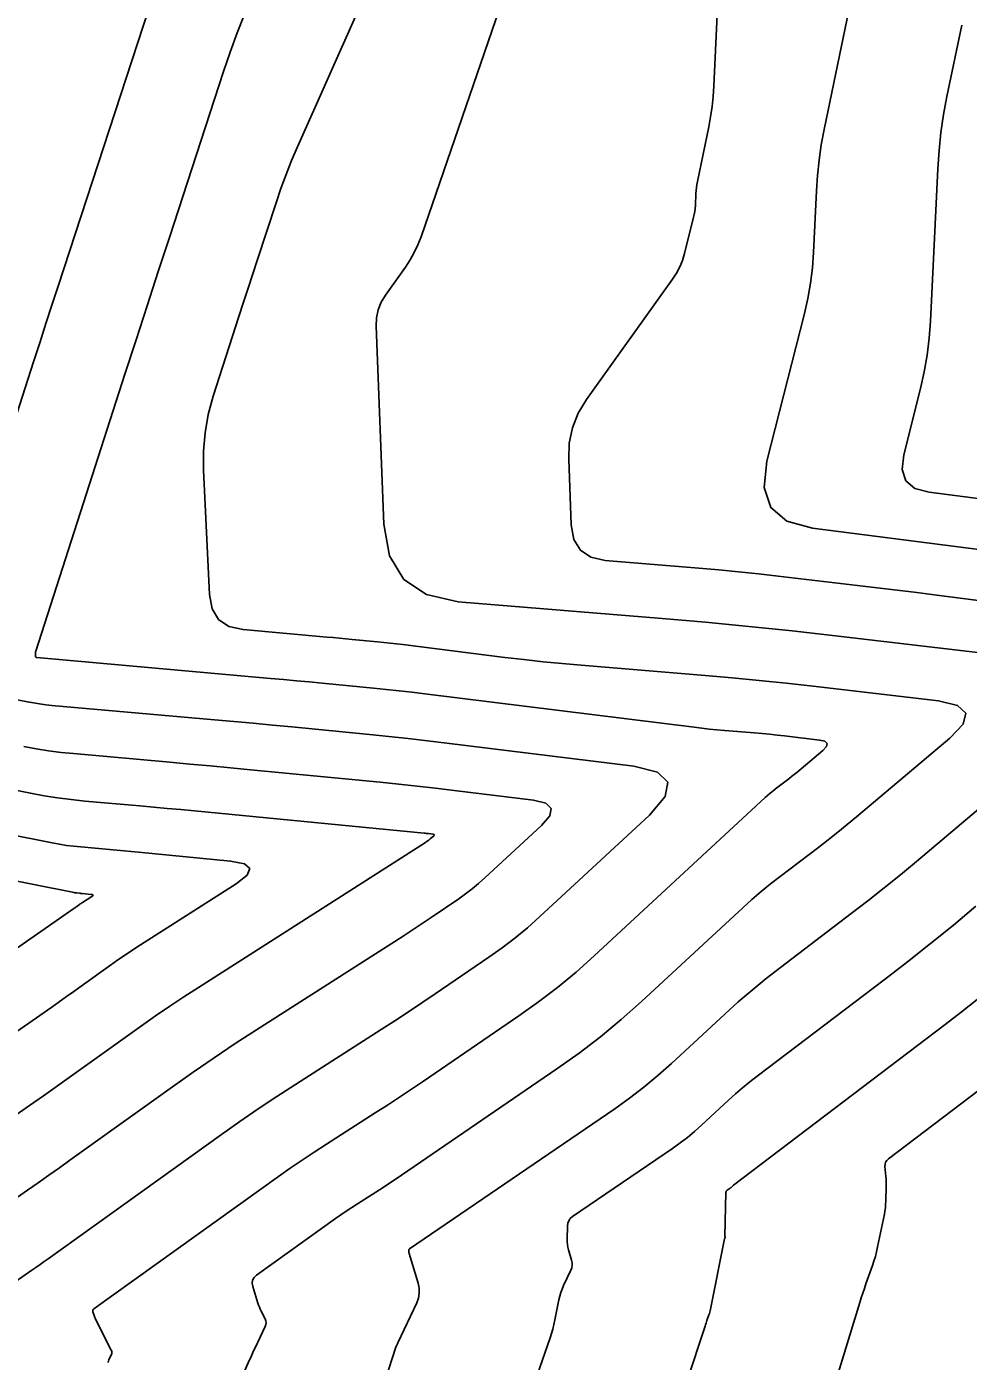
# Model space of a CAD drawing. Extents: x 1354696 to 1366163, y 660729 to 670380.
# Drawn here: x 1363265.7 to 1363305.3, y 665006.8 to 665063 of the extents above; entities that cross this region are included whole.
import ezdxf

# ---------------------------------------------------------------- set-up
doc = ezdxf.new("R2010")
doc.units = 0
doc.layers.add('R_Contours', color=7, linetype='Continuous')

msp = doc.modelspace()

# ---------------------------------------------------------------- linework, layer by layer
at = {"layer": 'R_Contours'}
for points in [[(1363308.066, 665040.664), (1363298.766, 665041.856), (1363297.689, 665042.155), (1363297.009, 665042.725), (1363296.728, 665043.566), (1363296.845, 665044.678), (1363298.424, 665050.902), (1363298.567, 665051.535), (1363298.679, 665052.174), (1363298.758, 665052.817), (1363298.805, 665053.465), (1363298.929, 665056.067), (1363298.973, 665056.716), (1363299.041, 665057.361), (1363299.135, 665058.004), (1363299.255, 665058.643), (1363302.23, 665073.017)], [(1363295.111, 665071.334), (1363294.611, 665060.471), (1363294.583, 665060.038), (1363294.537, 665059.608), (1363294.475, 665059.18), (1363294.396, 665058.754), (1363293.919, 665056.453), (1363293.896, 665056.329), (1363293.878, 665056.204), (1363293.864, 665056.079), (1363293.856, 665055.953), (1363293.832, 665055.448), (1363293.823, 665055.322), (1363293.808, 665055.198), (1363293.786, 665055.074), (1363293.758, 665054.951), (1363293.371, 665053.426), (1363293.284, 665053.137), (1363293.171, 665052.86), (1363293.032, 665052.594), (1363292.868, 665052.341), (1363289.247, 665047.277), (1363288.898, 665046.698), (1363288.656, 665046.086), (1363288.522, 665045.443), (1363288.495, 665044.767), (1363288.603, 665041.999), (1363288.712, 665041.387), (1363288.988, 665040.933), (1363289.429, 665040.638), (1363290.037, 665040.502), (1363293.979, 665040.177), (1363294.816, 665040.104), (1363295.652, 665040.024), (1363296.487, 665039.937), (1363297.322, 665039.843), (1363300.659, 665039.451), (1363301.493, 665039.352), (1363302.327, 665039.251), (1363303.16, 665039.147), (1363303.994, 665039.042), (1363309.036, 665038.396)], [(1363282.122, 665069.287), (1363277.073, 665057.914), (1363276.825, 665057.336), (1363276.591, 665056.751), (1363276.373, 665056.161), (1363276.17, 665055.565), (1363275.388, 665053.17), (1363275.193, 665052.571), (1363274.998, 665051.972), (1363274.804, 665051.372), (1363274.611, 665050.773), (1363273.528, 665047.416), (1363273.319, 665046.652), (1363273.18, 665045.879), (1363273.112, 665045.096), (1363273.115, 665044.303), (1363273.363, 665039.065), (1363273.476, 665038.464), (1363273.75, 665038.017), (1363274.185, 665037.725), (1363274.781, 665037.588), (1363278.308, 665037.275), (1363278.574, 665037.251), (1363278.841, 665037.226), (1363279.108, 665037.201), (1363279.375, 665037.176), (1363280.441, 665037.073), (1363280.708, 665037.046), (1363280.974, 665037.017), (1363281.24, 665036.987), (1363281.506, 665036.955), (1363285.803, 665036.421), (1363286.608, 665036.325), (1363287.414, 665036.238), (1363288.22, 665036.159), (1363289.028, 665036.088), (1363294.244, 665035.658), (1363295.382, 665035.559), (1363296.52, 665035.451), (1363297.656, 665035.332), (1363298.791, 665035.204), (1363304.077, 665034.583), (1363304.872, 665034.396), (1363305.215, 665034.072), (1363305.107, 665033.613), (1363304.548, 665033.019), (1363300.62, 665029.703), (1363300.227, 665029.376), (1363299.831, 665029.054), (1363299.43, 665028.738), (1363299.025, 665028.426), (1363297.398, 665027.192), (1363296.995, 665026.878), (1363296.6, 665026.555), (1363296.213, 665026.223), (1363295.834, 665025.88), (1363291.561, 665021.924), (1363290.711, 665021.166), (1363289.834, 665020.44), (1363288.932, 665019.748), (1363288.003, 665019.088), (1363281.459, 665014.619), (1363281.229, 665014.464), (1363280.998, 665014.31), (1363280.765, 665014.157), (1363280.532, 665014.007), (1363279.595, 665013.409), (1363279.362, 665013.258), (1363279.131, 665013.104), (1363278.902, 665012.946), (1363278.675, 665012.786), (1363275.349, 665010.402), (1363275.246, 665010.306), (1363275.186, 665010.196), (1363275.168, 665010.071), (1363275.192, 665009.933), (1363275.41, 665009.233), (1363275.439, 665009.146), (1363275.471, 665009.061), (1363275.507, 665008.978), (1363275.547, 665008.895), (1363275.712, 665008.57), (1363275.743, 665008.488), (1363275.754, 665008.406), (1363275.745, 665008.324), (1363275.716, 665008.242), (1363275.291, 665007.351), (1363275.228, 665007.216), (1363275.165, 665007.081), (1363275.104, 665006.945), (1363275.044, 665006.808), (1363274.805, 665006.261)], [(1363310.383, 665036.076), (1363299.727, 665037.327), (1363297.906, 665037.533), (1363296.084, 665037.723), (1363294.261, 665037.897), (1363292.436, 665038.056), (1363283.836, 665038.764), (1363282.511, 665039.062), (1363281.549, 665039.705), (1363280.947, 665040.695), (1363280.708, 665042.031), (1363280.384, 665050.362), (1363280.398, 665050.716), (1363280.468, 665051.052), (1363280.595, 665051.372), (1363280.777, 665051.676), (1363281.62, 665052.854), (1363281.819, 665053.155), (1363281.995, 665053.468), (1363282.148, 665053.792), (1363282.277, 665054.129), (1363287.611, 665069.663)], [(1363271.527, 665065.937), (1363267.007, 665052.093), (1363266.743, 665051.285), (1363266.481, 665050.477), (1363266.219, 665049.669), (1363265.958, 665048.861), (1363264.915, 665045.627)], [(1363274.861, 665063.53), (1363274.539, 665062.722), (1363274.237, 665061.906), (1363273.957, 665061.082), (1363271.678, 665054.103), (1363271.209, 665052.664), (1363270.741, 665051.224), (1363270.274, 665049.784), (1363269.809, 665048.343), (1363266.048, 665036.677), (1363266.041, 665036.651), (1363266.037, 665036.625), (1363266.034, 665036.599), (1363266.035, 665036.573), (1363266.04, 665036.466), (1363266.044, 665036.442), (1363266.055, 665036.425), (1363266.072, 665036.413), (1363266.095, 665036.408), (1363275.944, 665035.533), (1363276.485, 665035.484), (1363277.027, 665035.434), (1363277.568, 665035.384), (1363278.109, 665035.332), (1363280.273, 665035.123), (1363280.814, 665035.069), (1363281.354, 665035.011), (1363281.894, 665034.949), (1363282.434, 665034.884), (1363293.784, 665033.474), (1363294.1, 665033.436), (1363294.417, 665033.402), (1363294.734, 665033.371), (1363295.051, 665033.343), (1363296.321, 665033.238), (1363296.638, 665033.211), (1363296.955, 665033.181), (1363297.272, 665033.148), (1363297.588, 665033.112), (1363299.062, 665032.939), (1363299.283, 665032.887), (1363299.379, 665032.796), (1363299.349, 665032.668), (1363299.193, 665032.503), (1363298.098, 665031.578), (1363297.989, 665031.487), (1363297.878, 665031.398), (1363297.767, 665031.309), (1363297.654, 665031.223), (1363297.2, 665030.878), (1363297.088, 665030.791), (1363296.978, 665030.701), (1363296.87, 665030.608), (1363296.764, 665030.513), (1363289.563, 665023.846), (1363288.807, 665023.171), (1363288.028, 665022.526), (1363287.225, 665021.911), (1363286.399, 665021.324), (1363282.381, 665018.58), (1363281.876, 665018.238), (1363281.369, 665017.9), (1363280.859, 665017.567), (1363280.347, 665017.237), (1363278.293, 665015.925), (1363277.781, 665015.593), (1363277.275, 665015.255), (1363276.772, 665014.91), (1363276.275, 665014.558), (1363268.502, 665008.987), (1363268.474, 665008.961), (1363268.458, 665008.932), (1363268.453, 665008.899), (1363268.46, 665008.861), (1363268.508, 665008.705), (1363268.521, 665008.666), (1363268.536, 665008.628), (1363268.552, 665008.591), (1363268.57, 665008.554), (1363269.229, 665007.254), (1363269.249, 665007.202), (1363269.256, 665007.151), (1363269.25, 665007.099), (1363269.232, 665007.048), (1363269.133, 665006.84), (1363269.109, 665006.789), (1363269.085, 665006.736)], [(1363308.878, 665042.704), (1363303.68, 665043.37), (1363303.077, 665043.537), (1363302.698, 665043.856), (1363302.541, 665044.326), (1363302.606, 665044.948), (1363303.314, 665047.738), (1363303.473, 665048.438), (1363303.596, 665049.143), (1363303.684, 665049.854), (1363303.736, 665050.57), (1363304.041, 665056.995), (1363304.092, 665057.76), (1363304.173, 665058.522), (1363304.284, 665059.28), (1363304.425, 665060.034), (1363305.048, 665063.044)], [(1363280.136, 665004.04), (1363281.236, 665007.411), (1363281.238, 665007.418), (1363281.244, 665007.43), (1363281.287, 665007.52), (1363281.306, 665007.56), (1363282.095, 665009.241), (1363282.17, 665009.445), (1363282.205, 665009.651), (1363282.2, 665009.861), (1363282.155, 665010.073), (1363281.776, 665011.322), (1363281.771, 665011.339), (1363281.768, 665011.357), (1363281.767, 665011.374), (1363281.766, 665011.392), (1363281.768, 665011.464), (1363281.77, 665011.481), (1363281.776, 665011.496), (1363281.785, 665011.509), (1363281.798, 665011.52), (1363290.435, 665017.417), (1363291.058, 665017.86), (1363291.664, 665018.325), (1363292.252, 665018.812), (1363292.823, 665019.321), (1363295.071, 665021.402), (1363295.639, 665021.915), (1363296.219, 665022.414), (1363296.811, 665022.898), (1363297.415, 665023.368), (1363300.397, 665025.63), (1363301.094, 665026.166), (1363301.783, 665026.711), (1363302.466, 665027.265), (1363303.141, 665027.827), (1363311.619, 665034.984)], [(1363264.678, 665034.749), (1363265.701, 665034.547), (1363265.957, 665034.5), (1363266.214, 665034.459), (1363266.472, 665034.426), (1363266.731, 665034.4), (1363273.58, 665033.791), (1363274.396, 665033.718), (1363275.212, 665033.643), (1363276.028, 665033.566), (1363276.843, 665033.488), (1363280.105, 665033.173), (1363280.92, 665033.092), (1363281.735, 665033.004), (1363282.548, 665032.912), (1363283.362, 665032.814), (1363291.237, 665031.835), (1363292.231, 665031.588), (1363292.673, 665031.163), (1363292.562, 665030.561), (1363291.899, 665029.78), (1363287.265, 665025.489), (1363286.755, 665025.035), (1363286.231, 665024.601), (1363285.69, 665024.186), (1363285.134, 665023.791), (1363282.877, 665022.25), (1363282.311, 665021.867), (1363281.743, 665021.488), (1363281.171, 665021.114), (1363280.597, 665020.744), (1363276.99, 665018.44), (1363276.201, 665017.929), (1363275.418, 665017.407), (1363274.643, 665016.874), (1363273.875, 665016.331), (1363266.577, 665011.1), (1363266.404, 665010.977), (1363266.231, 665010.854), (1363266.058, 665010.732), (1363265.884, 665010.611), (1363265.187, 665010.125)], [(1363263.911, 665012.737), (1363265.707, 665013.988), (1363266.155, 665014.301), (1363266.602, 665014.616), (1363267.048, 665014.932), (1363267.493, 665015.25), (1363271.808, 665018.343), (1363272.68, 665018.959), (1363273.559, 665019.563), (1363274.446, 665020.155), (1363275.342, 665020.735), (1363281.529, 665024.687), (1363281.825, 665024.878), (1363282.12, 665025.07), (1363282.413, 665025.266), (1363282.705, 665025.463), (1363283.868, 665026.258), (1363284.155, 665026.461), (1363284.433, 665026.675), (1363284.704, 665026.899), (1363284.966, 665027.133), (1363287.355, 665029.345), (1363287.697, 665029.747), (1363287.754, 665030.058), (1363287.527, 665030.277), (1363287.014, 665030.404), (1363283.668, 665030.82), (1363282.892, 665030.914), (1363282.115, 665031.002), (1363281.338, 665031.085), (1363280.56, 665031.163), (1363275.099, 665031.691), (1363274.248, 665031.772), (1363273.397, 665031.852), (1363272.547, 665031.93), (1363271.695, 665032.006), (1363267.641, 665032.367), (1363267.116, 665032.42), (1363266.593, 665032.488), (1363266.072, 665032.57), (1363265.553, 665032.665)], [(1363262.282, 665031.402), (1363265.829, 665030.7), (1363266.399, 665030.595), (1363266.971, 665030.505), (1363267.544, 665030.431), (1363268.12, 665030.372), (1363270.429, 665030.167), (1363271.006, 665030.115), (1363271.583, 665030.062), (1363272.16, 665030.008), (1363272.737, 665029.953), (1363282.403, 665029.019), (1363282.45, 665029.015), (1363282.497, 665029.01), (1363282.544, 665029.004), (1363282.59, 665028.999), (1363282.791, 665028.974), (1363282.822, 665028.966), (1363282.836, 665028.953), (1363282.832, 665028.934), (1363282.812, 665028.91), (1363282.668, 665028.777), (1363282.652, 665028.763), (1363282.636, 665028.749), (1363282.619, 665028.737), (1363282.602, 665028.724), (1363282.532, 665028.677), (1363282.515, 665028.665), (1363282.497, 665028.653), (1363282.479, 665028.641), (1363282.462, 665028.63), (1363272.901, 665022.524), (1363272.294, 665022.131), (1363271.692, 665021.729), (1363271.096, 665021.32), (1363270.505, 665020.902), (1363268.153, 665019.216), (1363267.564, 665018.795), (1363266.974, 665018.377), (1363266.382, 665017.96), (1363265.789, 665017.546), (1363262.635, 665015.349)], [(1363260.938, 665029.758), (1363266.746, 665028.608), (1363267.045, 665028.553), (1363267.346, 665028.505), (1363267.647, 665028.466), (1363267.95, 665028.436), (1363269.162, 665028.328), (1363269.465, 665028.301), (1363269.769, 665028.273), (1363270.072, 665028.244), (1363270.374, 665028.215), (1363274.26, 665027.84), (1363274.836, 665027.726), (1363275.066, 665027.529), (1363274.95, 665027.249), (1363274.489, 665026.886), (1363270.461, 665024.313), (1363270.142, 665024.106), (1363269.826, 665023.896), (1363269.513, 665023.68), (1363269.202, 665023.461), (1363267.967, 665022.575), (1363267.658, 665022.355), (1363267.347, 665022.135), (1363267.037, 665021.916), (1363266.725, 665021.698), (1363261.286, 665017.91)], [(1363258.922, 665019.765), (1363267.661, 665025.851), (1363267.691, 665025.872), (1363267.721, 665025.893), (1363267.751, 665025.914), (1363267.781, 665025.935), (1363267.9, 665026.02), (1363267.929, 665026.041), (1363267.96, 665026.062), (1363267.99, 665026.082), (1363268.021, 665026.102), (1363268.408, 665026.35), (1363268.453, 665026.385), (1363268.464, 665026.412), (1363268.442, 665026.431), (1363268.386, 665026.442), (1363268.012, 665026.478), (1363267.983, 665026.48), (1363267.954, 665026.483), (1363267.925, 665026.486), (1363267.896, 665026.488), (1363267.779, 665026.499), (1363267.75, 665026.502), (1363267.721, 665026.506), (1363267.692, 665026.51), (1363267.663, 665026.515), (1363258.672, 665028.296)], [(1363305.648, 665025.939), (1363304.697, 665025.147), (1363303.736, 665024.367), (1363302.765, 665023.6), (1363301.784, 665022.846), (1363296.428, 665018.783), (1363296.12, 665018.543), (1363295.818, 665018.296), (1363295.522, 665018.042), (1363295.232, 665017.78), (1363294.085, 665016.718), (1363293.794, 665016.459), (1363293.494, 665016.21), (1363293.185, 665015.973), (1363292.867, 665015.747), (1363288.658, 665012.873), (1363288.564, 665012.793), (1363288.497, 665012.7), (1363288.455, 665012.592), (1363288.439, 665012.47), (1363288.427, 665011.926), (1363288.428, 665011.812), (1363288.439, 665011.7), (1363288.459, 665011.589), (1363288.488, 665011.479), (1363288.62, 665011.042), (1363288.643, 665010.933), (1363288.646, 665010.826), (1363288.628, 665010.721), (1363288.59, 665010.617), (1363288.284, 665009.965), (1363288.221, 665009.82), (1363288.167, 665009.673), (1363288.123, 665009.522), (1363288.087, 665009.369), (1363287.916, 665008.521), (1363287.874, 665008.329), (1363287.826, 665008.139), (1363287.771, 665007.95), (1363287.709, 665007.763), (1363287.18, 665006.245)], [(1363292.701, 665003.596), (1363294.239, 665008.262), (1363294.259, 665008.32), (1363294.279, 665008.379), (1363294.299, 665008.438), (1363294.319, 665008.496), (1363294.401, 665008.73), (1363294.42, 665008.789), (1363294.437, 665008.848), (1363294.453, 665008.908), (1363294.466, 665008.969), (1363295.063, 665011.939), (1363295.064, 665011.945), (1363295.066, 665011.952), (1363295.069, 665011.958), (1363295.071, 665011.964), (1363295.084, 665011.992), (1363295.086, 665011.997), (1363295.087, 665012.001), (1363295.087, 665012.006), (1363295.086, 665012.01), (1363295.08, 665012.029), (1363295.079, 665012.034), (1363295.078, 665012.039), (1363295.078, 665012.043), (1363295.077, 665012.048), (1363295.12, 665013.894), (1363295.124, 665013.923), (1363295.134, 665013.949), (1363295.15, 665013.971), (1363295.172, 665013.99), (1363295.298, 665014.076), (1363295.311, 665014.085), (1363295.324, 665014.095), (1363295.336, 665014.105), (1363295.347, 665014.115), (1363295.393, 665014.158), (1363295.405, 665014.168), (1363295.417, 665014.178), (1363295.429, 665014.188), (1363295.441, 665014.198), (1363304.35, 665020.956), (1363305.029, 665021.478), (1363305.701, 665022.009)], [(1363299.214, 665004.22), (1363300.757, 665009.259), (1363300.818, 665009.454), (1363300.882, 665009.649), (1363300.947, 665009.843), (1363301.014, 665010.036), (1363301.288, 665010.808), (1363301.353, 665011.001), (1363301.412, 665011.197), (1363301.463, 665011.395), (1363301.507, 665011.594), (1363301.789, 665012.971), (1363301.814, 665013.108), (1363301.833, 665013.245), (1363301.845, 665013.383), (1363301.852, 665013.522), (1363301.866, 665014.15), (1363301.867, 665014.254), (1363301.865, 665014.357), (1363301.861, 665014.461), (1363301.853, 665014.564), (1363301.816, 665014.977), (1363301.818, 665015.075), (1363301.844, 665015.163), (1363301.892, 665015.241), (1363301.963, 665015.309), (1363306.917, 665019.066)]]:
    msp.add_lwpolyline(points, dxfattribs=at)

doc.saveas('drawing.dxf')
